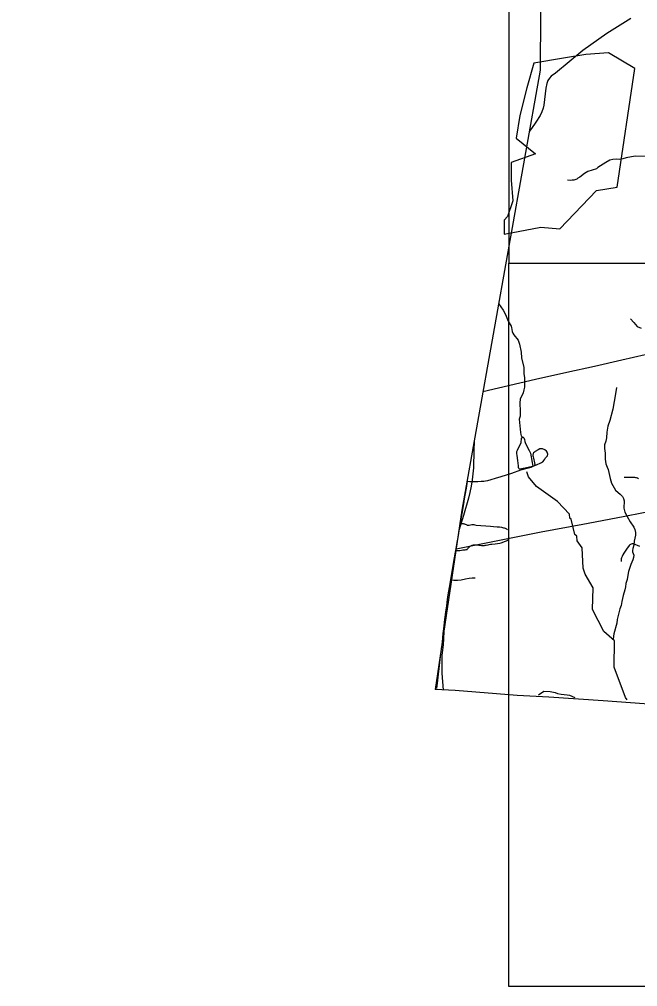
# Model space of a CAD drawing. Extents: x 1268485 to 1426702, y 514839 to 616766.
# Drawn here: x 1297191 to 1307707, y 517504 to 533949 of the extents above; entities that cross this region are included whole.
import ezdxf

# ---------------------------------------------------------------- set-up
doc = ezdxf.new("R2010")
doc.units = 0
for name, color, linetype in [('Old_Level_1', 7, 'Continuous'), ('Old_Level_35', 7, 'Continuous'), ('Old_Level_48', 7, 'Continuous'), ('Old_Level_49', 7, 'Continuous'), ('Old_Level_52', 7, 'Continuous'), ('Old_Level_56', 7, 'Continuous'), ('Old_Level_59', 7, 'Continuous'), ('Old_Level_62', 7, 'Continuous'), ('Old_Level_63', 7, 'Continuous')]:
    doc.layers.add(name, color=color, linetype=linetype)

msp = doc.modelspace()

# ---------------------------------------------------------------- linework, layer by layer
at = {"layer": 'Old_Level_1'}
for p, q in [((1305513.266, 529813.61), (1305513.266, 529813.61)), ((1305530.74, 517503.666), (1305530.74, 517503.666))]:
    msp.add_line(p, q, dxfattribs=at)
at = {"layer": 'Old_Level_35'}
msp.add_line((1304744.254, 525711.148), (1304687.864, 525381.629), dxfattribs=at)
for points in [[(1305954.881, 526364.495), (1305958.367, 526366.495), (1305995.482, 526383.872), (1306046.847, 526406.018), (1306073.401, 526416.681), (1306086.73, 526424.575), (1306098.213, 526433.649), (1306111.233, 526450.258), (1306125.895, 526470.353), (1306141.274, 526492.857), (1306172.031, 526530.229), (1306178.08, 526555.45), (1306174.902, 526574.315), (1306166.905, 526591.898), (1306155.525, 526606.764), (1306125.997, 526628.704), (1306091.343, 526644.699), (1306073.606, 526647.979), (1306045.514, 526645.314), (1306017.525, 526632.447), (1305966.877, 526601.945), (1305950.473, 526591.232), (1305936.119, 526578.364), (1305930.377, 526568.317), (1305927.302, 526555.296), (1305924.533, 526543.044), (1305923.611, 526529.254), (1305928.327, 526513.824), (1305934.376, 526488.551), (1305952.113, 526409.196), (1305958.367, 526379.925), (1305954.881, 526364.495)], [(1304810.28, 526097.979), (1304850.676, 526091.315), (1304891.174, 526091.007), (1304987.856, 526093.775), (1305043.527, 526095.569), (1305090.177, 526097.62), (1305120.114, 526100.952), (1305157.126, 526110.795), (1305215.258, 526128.275), (1305289.795, 526148.934), (1305385.452, 526178.359), (1305566.718, 526233.313), (1305721.532, 526289.856), (1305828.774, 526318.666), (1305852.97, 526325.432), (1305893.673, 526337.275), (1305927.302, 526350.295), (1305954.881, 526364.495)], [(1307718.842, 526139.399), (1307701.72, 526146.73), (1307687.776, 526152.163), (1307677.831, 526156.521), (1307657.736, 526160.11), (1307612.01, 526159.545), (1307576.023, 526157.7), (1307535.73, 526158.315), (1307511.842, 526161.391), (1307475.855, 526158.315)], [(1304810.28, 526097.979), (1304790.801, 525980.125), (1304758.71, 525795.732), (1304744.254, 525711.148)], [(1304687.864, 525381.629), (1304678.022, 525325.855), (1304646.341, 525140.129), (1304631.373, 525055.647), (1304617.839, 524980.496), (1304608.099, 524918.212)], [(1304687.864, 525381.629), (1304713.393, 525376.606), (1304737.59, 525375.683), (1304750.918, 525374.145), (1304761.478, 525371.274), (1304773.781, 525366.558), (1304788.853, 525360.612), (1304801.156, 525355.228), (1304808.64, 525352.102), (1304815.202, 525350.256), (1304825.249, 525349.334), (1304839.705, 525349.641), (1304862.364, 525354.306), (1304886.867, 525359.996), (1304902.246, 525361.585), (1304913.012, 525360.919), (1304921.419, 525359.33), (1304938.335, 525354.613), (1304963.249, 525350.872), (1305206.954, 525333.545), (1305257.909, 525329.187), (1305315.734, 525324.112), (1305354.796, 525320.062), (1305392.731, 525314.423), (1305411.288, 525311.552), (1305428.205, 525306.888), (1305439.483, 525303.145), (1305455.887, 525296.481), (1305474.957, 525285.203), (1305493.924, 525269.824)], [(1304608.099, 524918.212), (1304627.784, 524916.776), (1304653.826, 524917.647), (1304681.098, 524919.185), (1304714.009, 524925.081), (1304736.667, 524928.054), (1304764.246, 524931.13), (1304774.704, 524932.258), (1304788.34, 524933.488), (1304798.285, 524935.692), (1304805.974, 524938.768), (1304814.176, 524945.329), (1304828.53, 524962.246), (1304831.913, 524967.475), (1304834.989, 524972.499), (1304844.524, 524981.213), (1304858.468, 524992.491), (1304868.72, 524998.182), (1304882.869, 525003.206), (1304894.864, 525007.307), (1304906.86, 525010.588), (1304918.138, 525013.202), (1304924.905, 525014.074), (1304938.951, 525014.484), (1304958.02, 525013.868), (1305005.9, 525009.921), (1305029.994, 525008.64), (1305050.499, 525006.692), (1305075.72, 525006.025), (1305099.917, 525006.435), (1305113.04, 525008.178), (1305131.905, 525010.998), (1305162.662, 525016.893), (1305183.783, 525021.25), (1305205.211, 525023.864), (1305227.459, 525026.479), (1305282.515, 525032.989), (1305325.576, 525039.551), (1305361.46, 525046.062), (1305384.221, 525050.419), (1305400.728, 525054.315), (1305414.877, 525058.262), (1305430.358, 525063.696), (1305444.507, 525069.54), (1305461.833, 525078.511), (1305475.367, 525085.227), (1305496.487, 525097.273), (1305509.406, 525108.038)], [(1307741.705, 524988.493), (1307701.72, 525004.794), (1307676.498, 525017.252), (1307655.378, 525027.299), (1307641.845, 525030.836), (1307626.978, 525032.374), (1307613.548, 525031.759), (1307597.656, 525027.299), (1307585.865, 525021.506), (1307574.588, 525013.304), (1307563.207, 525002.539), (1307550.802, 524987.109), (1307529.374, 524957.377), (1307494.925, 524905.549), (1307473.907, 524874.484), (1307454.325, 524843.008), (1307441.611, 524818.915), (1307435.972, 524806.509), (1307431.461, 524793.488), (1307428.385, 524776.316), (1307428.488, 524759.604), (1307427.668, 524732.69)], [(1304608.099, 524918.212), (1304600.102, 524864.641), (1304588.004, 524793.693), (1304524.233, 524423.626)], [(1304524.233, 524423.626), (1304501.985, 524289.675), (1304481.172, 524163.415), (1304468.664, 524083.445), (1304454.002, 523980.149), (1304439.136, 523869.165), (1304424.372, 523746.595), (1304406.123, 523586.962), (1304396.383, 523508.017), (1304379.979, 523362.43), (1304365.625, 523244.422), (1304345.222, 523066.489), (1304296.625, 522661.101), (1304285.757, 522569.955)], [(1304524.233, 524423.626), (1304582.98, 524416.039), (1304641.523, 524411.989), (1304706.422, 524421.626), (1304778.908, 524436.698), (1304840.833, 524446.335), (1304892.301, 524452.128), (1304943.462, 524451.666)]]:
    msp.add_lwpolyline(points, dxfattribs=at)
at = {"layer": 'Old_Level_48'}
msp.add_lwpolyline([(1305939.784, 533202.451), (1305821.327, 532787.647), (1305702.869, 532313.586), (1305643.64, 531928.411), (1305969.399, 531661.751), (1305554.797, 531513.607), (1305554.797, 531217.318), (1305584.411, 530861.773), (1305495.569, 530595.112), (1305436.34, 530535.855), (1305436.34, 530298.824), (1306058.241, 530417.339), (1306384, 530387.71), (1307005.902, 531039.545), (1307361.275, 531098.803), (1307657.419, 533113.564), (1307213.203, 533380.224), (1306828.216, 533350.596), (1306443.229, 533291.338), (1305939.784, 533202.451)], dxfattribs=at)
at = {"layer": 'Old_Level_49'}
msp.add_lwpolyline([(1305939.784, 533202.451), (1305821.327, 532787.647), (1305702.869, 532313.586), (1305643.64, 531928.411), (1305969.399, 531661.751), (1305554.797, 531513.607), (1305554.797, 531217.318), (1305584.411, 530861.773), (1305495.569, 530595.112), (1305436.34, 530535.855), (1305436.34, 530298.824), (1306058.241, 530417.339), (1306384, 530387.71), (1307005.902, 531039.545), (1307361.275, 531098.803), (1307657.419, 533113.564), (1307213.203, 533380.224), (1306828.216, 533350.596), (1306443.229, 533291.338), (1305939.784, 533202.451)], dxfattribs=at)
at = {"layer": 'Old_Level_52'}
for points in [[(1297191.442, 564993.917), (1301878.471, 561591.516), (1304729.751, 559347.09), (1305660.322, 558675.662), (1306160.753, 558488.283), (1307142.154, 557829.475), (1306860.195, 555870.524), (1306420.072, 553490.623), (1306092.175, 550983.41), (1306104.846, 542672.517), (1306047.612, 533086.61), (1304716.96, 525607.345), (1304265.665, 522554.242)], [(1325231.308, 521115.741), (1322642.809, 521300.009), (1322143.356, 521329.671), (1321777.788, 521360.241), (1320814.762, 521422.646), (1317324.192, 521659.987), (1315160.618, 521814.391), (1314561.08, 521852.27), (1315160.618, 521814.391), (1314561.08, 521852.27), (1313931.945, 521900.951), (1313442.173, 521924.417), (1313074.686, 521959.027), (1312894.717, 521965.051), (1312660.993, 521984.563), (1310806.944, 522107.723), (1310303.493, 522147.471), (1308515.085, 522261.107), (1307118.891, 522365.646), (1306195.67, 522427.25), (1305656.133, 522453.718), (1304603.27, 522536.34), (1304265.665, 522554.242)]]:
    msp.add_lwpolyline(points, dxfattribs=at)
at = {"layer": 'Old_Level_56'}
for points in [[(1315543.694, 530194.172), (1314844.684, 529992.335), (1314314.563, 529830.521), (1313661.754, 529637.559), (1313176.2, 529492.857), (1312708.604, 529355.597), (1312468.827, 529283.185), (1312231.449, 529230.535), (1311774.779, 529129.072), (1311288.03, 529024.413), (1310746.877, 528901.04), (1310236.246, 528792.859), (1309868.059, 528713.228), (1309342.944, 528591.332), (1308906.316, 528491.467), (1308582.495, 528418.946), (1308035.3, 528293.694), (1307437.82, 528155.446), (1306972.988, 528046.144), (1306502.28, 527943.164), (1305969.204, 527823.43), (1305074.349, 527616.139)], [(1304619.813, 524950.124), (1306068.913, 525233.765), (1306774.556, 525367.434), (1307457.917, 525497.549), (1308151.359, 525631.464)]]:
    msp.add_lwpolyline(points, dxfattribs=at)
at = {"layer": 'Old_Level_59'}
msp.add_lwpolyline([(1307526.913, 522377.872), (1307498.103, 522420.728), (1307310.07, 522933.307), (1307313.146, 523382.935), (1307133.11, 523544.106), (1306941.079, 523915.609), (1306950.101, 524283.063), (1306814.049, 524518.873), (1306783.087, 524621.245), (1306766.067, 524962.964), (1306677.075, 525082.868), (1306670.103, 525165.094), (1306638.115, 525192.007), (1306577.009, 525452.577), (1306552.095, 525469.443), (1306546.046, 525535.264), (1306342.02, 525749.39), (1305989.022, 526006.013), (1305852.048, 526169.593), (1305822.974, 526257.385)], dxfattribs=at)
at = {"layer": 'Old_Level_62'}
for points in [[(1307591.915, 533962.085), (1307183.963, 533707.257), (1306772.936, 533418.389), (1306308.904, 533036.326), (1306236.93, 532984.551), (1306207.915, 532950.307), (1306181.976, 532907.041), (1306161.881, 532858.546), (1306143.939, 532780.369), (1306109.901, 532492.836), (1306098.93, 532437.779), (1306076.887, 532378.365), (1306046.95, 532317.259), (1305975.899, 532199.047), (1305900.953, 532093.292), (1305862.339, 532045.233)], [(1307838.592, 531620.339), (1307662.452, 531620.595), (1307513.79, 531595.681), (1307457.4, 531578.764), (1307397.013, 531566.051), (1307339.188, 531571.332), (1307282.901, 531565.077), (1307236.764, 531553.697), (1307165.714, 531517.351), (1307029.662, 531429.025), (1307007.208, 531408.93), (1306858.033, 531362.691), (1306801.234, 531330.19), (1306721.673, 531267.803), (1306691.326, 531250.373), (1306670.923, 531232.688), (1306622.531, 531216.437), (1306594.439, 531214.541), (1306562.245, 531207.825), (1306512.418, 531214.541)], [(1305341.299, 529116.601), (1305422.361, 529004.438), (1305460.603, 528929.799), (1305502.126, 528819.02), (1305523.452, 528790.671), (1305556.055, 528731.77), (1305563.642, 528711.06), (1305573.997, 528642.778), (1305583.429, 528614.686), (1305600.756, 528588.08), (1305672.627, 528496.371), (1305695.08, 528427.781), (1305723.89, 528290.959), (1305729.734, 528193.201), (1305771.872, 528028.237), (1305771.36, 527924.018), (1305779.972, 527861.478), (1305784.278, 527790.017), (1305784.996, 527735.832), (1305782.022, 527695.693), (1305769.001, 527650.018), (1305759.877, 527601.779), (1305751.162, 527570.765), (1305709.434, 527496.895), (1305705.743, 527425.589), (1305710.562, 527289.28), (1305706.563, 527201.569), (1305691.389, 527149.332), (1305714.15, 526926.492), (1305721.327, 526888.608), (1305728.811, 526868.77), (1305746.241, 526846.265)], [(1307584.123, 528856.698), (1307644.715, 528794.772), (1307701.207, 528727.977), (1307768.567, 528700.346)], [(1307346.877, 527689.644), (1307330.371, 527583.274), (1307282.183, 527322.498), (1307235.739, 527129.749), (1307201.495, 527034.452), (1307183.041, 526928.952), (1307178.94, 526837.14), (1307165.509, 526779.11), (1307143.978, 526713.083), (1307144.593, 526651.517), (1307156.794, 526573.34), (1307152.385, 526469.174), (1307166.534, 526392.587), (1307191.243, 526336.3), (1307204.264, 526295.802), (1307238.815, 526144.936), (1307265.061, 526066.452), (1307330.268, 525944.497), (1307373.226, 525903.435), (1307410.648, 525876.42), (1307447.865, 525839.562), (1307468.986, 525801.422), (1307476.06, 525765.179), (1307471.241, 525638.867), (1307491.542, 525570.38), (1307527.938, 525498.252), (1307581.867, 525408.542), (1307643.793, 525316.986), (1307660.812, 525274.797), (1307671.68, 525224.559), (1307670.655, 525180.268), (1307648.201, 525076.46), (1307640.512, 525006.897), (1307623.39, 524953.071), (1307620.519, 524917.032), (1307622.057, 524897.296), (1307642.665, 524838.6), (1307637.846, 524799.332), (1307624.825, 524759.347), (1307588.941, 524679.684), (1307552.237, 524563.061), (1307538.703, 524496.88), (1307528.861, 524423.216), (1307507.331, 524355.549), (1307502.102, 524299.825), (1307490.926, 524251.638), (1307460.681, 524154.598), (1307436.177, 524049.252), (1307426.643, 523983.789), (1307405.317, 523927.553), (1307361.026, 523744.647), (1307353.644, 523684.874), (1307301.356, 523499.661), (1307294.486, 523464.495), (1307293.256, 523407.901)], [(1304924.28, 526772.639), (1304922.957, 526624.45), (1304913.012, 526327.125), (1304891.994, 526119.714), (1304874.974, 526012.78), (1304853.034, 525907.536), (1304829.043, 525807.061), (1304744.049, 525513.529), (1304665.601, 525259.891)], [(1305796.068, 526318.41), (1305697.746, 526303.133), (1305687.801, 526310.72), (1305682.162, 526327.278), (1305682.982, 526360.906), (1305666.988, 526447.388), (1305659.094, 526533.714), (1305651.917, 526569.957), (1305652.532, 526601.945), (1305661.144, 526625.578), (1305726.146, 526754.761), (1305731.785, 526822.735), (1305746.241, 526846.265)], [(1305746.241, 526846.265), (1305760.287, 526845.957), (1305772.077, 526831.758), (1305781.407, 526806.997), (1305786.738, 526774.856), (1305799.759, 526736.869), (1305861.172, 526621.528), (1305882.088, 526574.366), (1305914.486, 526417.808), (1305919.612, 526379.925), (1305926.994, 526355.165), (1305916.742, 526345.528), (1305796.068, 526318.41)], [(1304411.69, 523542.134), (1304407.046, 523420.255), (1304399.049, 523314.397), (1304379.056, 523138.821), (1304375.057, 523072.64), (1304379.056, 522834.318), (1304401.718, 522547.028)], [(1306023.266, 522465.276), (1306114.104, 522528.996), (1306217.963, 522524.434), (1306303.572, 522503.006), (1306343.147, 522485.781), (1306406.919, 522473.837), (1306508.829, 522467.685), (1306550.66, 522458.663), (1306638.935, 522421.446)]]:
    msp.add_lwpolyline(points, dxfattribs=at)
at = {"layer": 'Old_Level_63'}
for points in [[(1305516.95, 558564.883), (1305516.95, 529802.059), (1368033.021, 529802.059), (1368033.021, 573241.255), (1305516.95, 573241.255), (1305516.95, 558564.883)], [(1305516.95, 529802.059), (1368033.021, 529802.059), (1368033.021, 517504.204), (1305516.95, 517504.204), (1305516.95, 529802.059)]]:
    msp.add_lwpolyline(points, dxfattribs=at)

doc.saveas('drawing.dxf')
